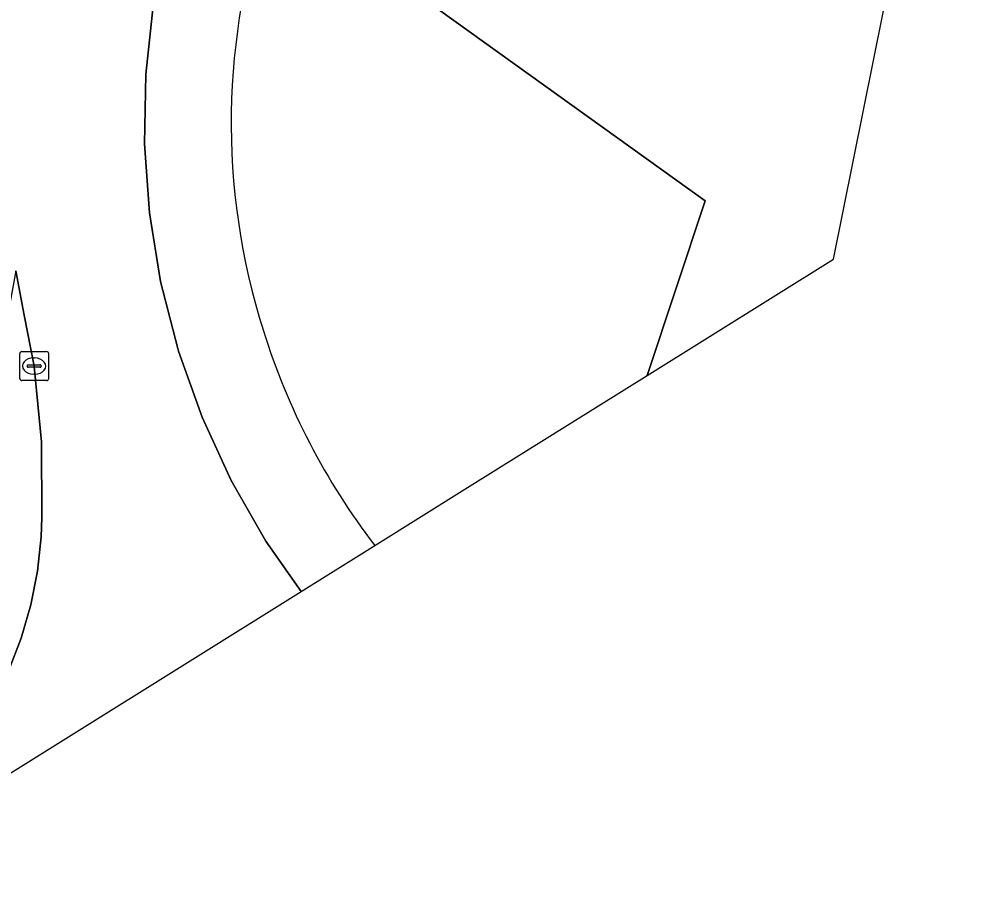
# Model space of a CAD drawing. Extents: x 161385 to 162589, y 388479 to 389756.
# Drawn here: x 162482.13 to 162514.75, y 388614.59 to 388644.42 of the extents above; entities that cross this region are included whole.
import ezdxf

# ---------------------------------------------------------------- set-up
doc = ezdxf.new("R2010")
doc.units = 0
for name, color, linetype in [('IMGEO_Berm_groen', 7, 'Continuous'), ('IMGEO_Groenvoorziening', 7, 'Continuous'), ('IMGEO_Kolk', 7, 'Continuous'), ('IMGEO_Rijbaan_lokaal_gesloten', 7, 'Continuous'), ('IMGEO_Rijbaan_regionaal_gesloten', 7, 'Continuous'), ('IMGEO_Verkeerseiland_open', 7, 'Continuous')]:
    doc.layers.add(name, color=color, linetype=linetype)

msp = doc.modelspace()

# ---------------------------------------------------------------- linework, layer by layer
at = {"layer": 'IMGEO_Berm_groen'}
msp.add_lwpolyline([(162494.427, 388626.225), (162497.722, 388628.282), (162503.834, 388632.097), (162505.832, 388638.132), (162493.072, 388647.301), (162508.754, 388647.299), (162513.5, 388662.259), (162514.748, 388658.385)], dxfattribs=at)
for centre, radius, start, end in [((162513.246, 388640.825), 23.781, 124.6343, 197.578), ((162513.432, 388640.803), 23.953, 197.3921, 217.4891)]:
    msp.add_arc(centre, radius, start, end, dxfattribs=at)
at = {"layer": 'IMGEO_Groenvoorziening'}
msp.add_lwpolyline([(162514.748, 388658.385), (162513.5, 388662.259), (162508.754, 388647.299), (162493.072, 388647.301), (162505.832, 388638.132), (162503.834, 388632.097), (162510.27, 388636.115)], close=True, dxfattribs=at)
at = {"layer": 'IMGEO_Kolk'}
for p, q in [((162482.155, 388632.001), (162482.155, 388632.853)), ((162482.23, 388632.927), (162483.082, 388632.927)), ((162483.156, 388632.853), (162483.156, 388632.001)), ((162482.643, 388632.707), (162482.668, 388632.707)), ((162482.414, 388632.421), (162482.414, 388632.433)), ((162482.852, 388632.384), (162482.454, 388632.384)), ((162482.457, 388632.47), (162482.855, 388632.47)), ((162482.666, 388632.147), (162482.641, 388632.147)), ((162482.898, 388632.433), (162482.898, 388632.421)), ((162483.082, 388631.927), (162482.23, 388631.927))]:
    msp.add_line(p, q, dxfattribs=at)
for points in [[(162482.155, 388632.001), (162482.155, 388632.853)], [(162482.23, 388632.927), (162483.082, 388632.927)], [(162483.156, 388632.853), (162483.156, 388632.001)], [(162483.082, 388631.927), (162482.23, 388631.927)]]:
    msp.add_lwpolyline(points, dxfattribs=at)
for centre, radius, start, end in [((162482.232, 388632.851), 0.0765, 91.552, 178.448), ((162482.232, 388632.851), 0.0765, 91.552, 178.448), ((162483.08, 388632.851), 0.0765, 1.552, 88.448), ((162483.08, 388632.851), 0.0765, 1.552, 88.448), ((162482.454, 388632.43), 0.0403, 85.8775, 175.7526), ((162482.451, 388632.42), 0.0366, 178.938, 274.7102), ((162482.855, 388632.427), 0.043, 264.8664, 352.4533), ((162482.859, 388632.432), 0.0386, 1.7309, 96.639), ((162482.232, 388632.003), 0.0765, 181.552, 268.448), ((162482.232, 388632.003), 0.0765, 181.552, 268.448), ((162483.08, 388632.003), 0.0765, 271.552, 358.448), ((162483.08, 388632.003), 0.0765, 271.552, 358.448)]:
    msp.add_arc(centre, radius, start, end, dxfattribs=at)
for centre, major_axis, ratio, start_param, end_param in [((162482.642, 388632.427), (-0.387, 0.002), 0.722429, 4.712389, 7.853982), ((162482.667, 388632.427), (-0.39, 0.002), 0.717154, 1.570796, 4.712389)]:
    msp.add_ellipse(centre, major_axis=major_axis, ratio=ratio, start_param=start_param, end_param=end_param, dxfattribs=at)
at = {"layer": 'IMGEO_Rijbaan_lokaal_gesloten'}
for points in [[(162482.899, 388626.527), (162482.922, 388627.196), (162482.907, 388629.809), (162482.66, 388632.409), (162482.657, 388632.428), (162482.308, 388634.182), (162482.024, 388635.711), (162480.21, 388625.897), (162478.746, 388617.819)], [(162478.838, 388617.811), (162479.107, 388617.987), (162479.903, 388618.875), (162480.617, 388619.831), (162481.243, 388620.847), (162481.775, 388621.914), (162482.21, 388623.025), (162482.544, 388624.17), (162482.774, 388625.341), (162482.899, 388626.527)]]:
    msp.add_lwpolyline(points, dxfattribs=at)
at = {"layer": 'IMGEO_Rijbaan_regionaal_gesloten'}
for points in [[(162475.796, 388614.595), (162491.881, 388624.635), (162490.661, 388626.38), (162489.462, 388628.473), (162488.454, 388630.665), (162487.646, 388632.938), (162487.617, 388633.032), (162487.024, 388635.352), (162486.64, 388637.715), (162486.469, 388640.104), (162486.512, 388642.498), (162486.769, 388644.878)], [(162482.024, 388635.711), (162482.308, 388634.182), (162482.657, 388632.428), (162482.66, 388632.409), (162482.907, 388629.809), (162482.922, 388627.196), (162482.899, 388626.527), (162482.774, 388625.341), (162482.544, 388624.17), (162482.21, 388623.025), (162481.775, 388621.914)]]:
    msp.add_lwpolyline(points, dxfattribs=at)
at = {"layer": 'IMGEO_Verkeerseiland_open'}
for points in [[(162486.769, 388644.878), (162486.512, 388642.498), (162486.469, 388640.104), (162486.64, 388637.715), (162487.024, 388635.352), (162487.617, 388633.032), (162487.646, 388632.938), (162488.454, 388630.665), (162489.462, 388628.473), (162490.661, 388626.38), (162491.881, 388624.635)], [(162491.881, 388624.635), (162494.427, 388626.225)]]:
    msp.add_lwpolyline(points, dxfattribs=at)
for centre, radius, start, end in [((162513.246, 388640.825), 23.781, 124.6343, 197.578), ((162513.432, 388640.803), 23.953, 197.3921, 217.4891)]:
    msp.add_arc(centre, radius, start, end, dxfattribs=at)

doc.saveas('drawing.dxf')
